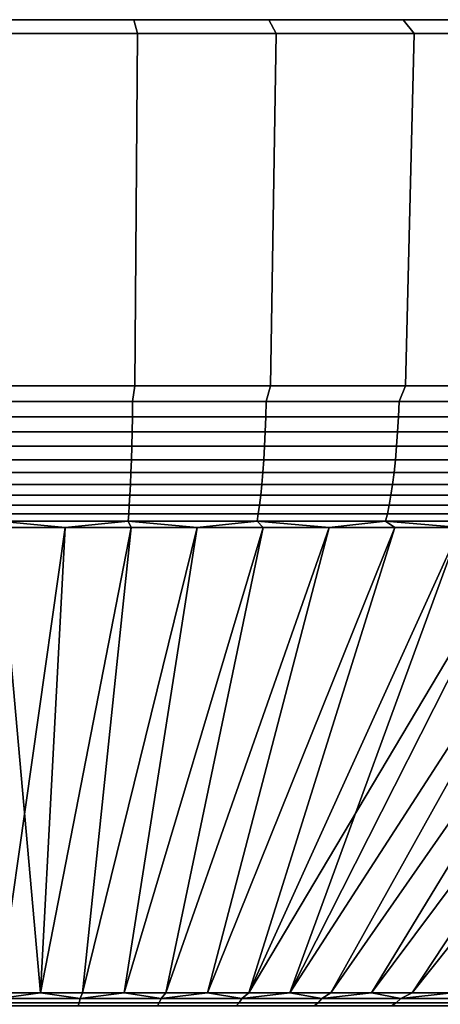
# Model space of a CAD drawing. Header units: metres. Extents: x -109 to 109, y -100 to 58.
# Tile 633 of 642: x 76.73 to 81.27, y 47.84 to 58.5. Entities that reach past the tile are written whole.
import ezdxf

# ---------------------------------------------------------------- set-up
doc = ezdxf.new("R2010")
doc.units = ezdxf.units.M
doc.layers.add('solid_21_062_100_XXX', color=7, linetype='CONTINUOUS')

msp = doc.modelspace()

# ---------------------------------------------------------------- linework, layer by layer
at = {"layer": 'solid_21_062_100_XXX'}
for points in [[(75.038383, 58.5, -31.615538), (76.5, 58.5, 31.649307), (77.961617, 58.5, 31.615538), (76.5, 58.5, -31.649307)], [(79.42025, 58.5, 31.514296), (77.961617, 58.5, -31.615538), (76.5, 58.5, -31.649307), (77.961617, 58.5, 31.615538)], [(78.000931, 58.349998, -32.465324), (76.5, 58.349998, -32.5), (76.5, 58.5, -31.649307), (77.961617, 58.5, -31.615538)], [(76.5, 58.349998, 32.5), (78.000931, 58.349998, 32.465324), (77.961617, 58.5, 31.615538), (76.5, 58.5, 31.649307)], [(80.872543, 58.5, 31.3458), (79.42025, 58.5, -31.514296), (77.961617, 58.5, -31.615538), (79.42025, 58.5, 31.514296)], [(79.498756, 58.349998, -32.361359), (78.000931, 58.349998, -32.465324), (77.961617, 58.5, -31.615538), (79.42025, 58.5, -31.514296)], [(78.000931, 58.349998, 32.465324), (79.498756, 58.349998, 32.361359), (79.42025, 58.5, 31.514296), (77.961617, 58.5, 31.615538)], [(82.315552, 58.5, 31.110416), (80.872543, 58.5, -31.3458), (79.42025, 58.5, -31.514296), (80.872543, 58.5, 31.3458)], [(80.990074, 58.349998, -32.188339), (79.498756, 58.349998, -32.361359), (79.42025, 58.5, -31.514296), (80.872543, 58.5, -31.3458)], [(79.498756, 58.349998, 32.361359), (80.990074, 58.349998, 32.188339), (80.872543, 58.5, 31.3458), (79.42025, 58.5, 31.514296)], [(83.746132, 58.5, 30.80864), (82.315552, 58.5, -31.110416), (80.872543, 58.5, -31.3458), (82.315552, 58.5, 31.110416)], [(82.471848, 58.349998, -31.946629), (80.990074, 58.349998, -32.188339), (80.872543, 58.5, -31.3458), (82.315552, 58.5, -31.110416)], [(80.990074, 58.349998, 32.188339), (82.471848, 58.349998, 31.946629), (82.315552, 58.5, 31.110416), (80.872543, 58.5, 31.3458)], [(78.000931, 58.349998, 32.465324), (76.5, 58.349998, 32.5), (76.5, 54.537159, 31.827694), (77.96991, 54.537159, 31.793732)], [(77.96991, 54.537159, -31.793732), (76.5, 54.537159, -31.827694), (76.5, 58.349998, -32.5), (78.000931, 58.349998, -32.465324)], [(79.436684, 54.537159, -31.691923), (77.96991, 54.537159, -31.793732), (78.000931, 58.349998, -32.465324), (79.498756, 58.349998, -32.361359)], [(77.96991, 54.537159, 31.793732), (79.436684, 54.537159, 31.691921), (79.498756, 58.349998, 32.361359), (78.000931, 58.349998, 32.465324)], [(80.897194, 54.537159, -31.52248), (79.436684, 54.537159, -31.691923), (79.498756, 58.349998, -32.361359), (80.990074, 58.349998, -32.188339)], [(79.436684, 54.537159, 31.691921), (80.897194, 54.537159, 31.52248), (80.990074, 58.349998, 32.188339), (79.498756, 58.349998, 32.361359)], [(82.34832, 54.537159, -31.285767), (80.897194, 54.537159, -31.52248), (80.990074, 58.349998, -32.188339), (82.471848, 58.349998, -31.946629)], [(80.897194, 54.537159, 31.52248), (82.34832, 54.537159, 31.285767), (82.471848, 58.349998, 31.946629), (80.990074, 58.349998, 32.188339)], [(76.5, 54.366817, 31.789928), (77.94693, 54.368504, 31.757435), (77.96991, 54.537159, 31.793732), (76.5, 54.537159, 31.827694)], [(77.94693, 54.368504, -31.757435), (76.5, 54.368504, -31.79038), (76.5, 54.537159, -31.827694), (77.96991, 54.537159, -31.793732)], [(77.94693, 54.368504, -31.757435), (77.96991, 54.537159, -31.793732), (79.436684, 54.537159, -31.691923), (79.390854, 54.368504, -31.658669)], [(77.94693, 54.368504, 31.757435), (79.390854, 54.368504, 31.658669), (79.436684, 54.537159, 31.691921), (77.96991, 54.537159, 31.793732)], [(79.390854, 54.368504, -31.658669), (79.436684, 54.537159, -31.691923), (80.897194, 54.537159, -31.52248), (80.828789, 54.368504, -31.494284)], [(79.390854, 54.368504, 31.658669), (80.828789, 54.368504, 31.494284), (80.897194, 54.537159, 31.52248), (79.436684, 54.537159, 31.691921)], [(80.828789, 54.368504, -31.494284), (80.897194, 54.537159, -31.52248), (82.34832, 54.537159, -31.285767), (82.257751, 54.368504, -31.264622)], [(80.828789, 54.368504, 31.494284), (82.257751, 54.368504, 31.264622), (82.34832, 54.537159, 31.285767), (80.897194, 54.537159, 31.52248)], [(77.94693, 54.368504, 31.757435), (76.5, 54.366817, 31.789928), (76.5, 54.201889, 31.737999), (77.944542, 54.201889, 31.705109)], [(76.5, 54.368504, -31.79038), (77.94693, 54.368504, -31.757435), (77.944542, 54.201889, -31.705109), (76.5, 54.201889, -31.737999)], [(79.390854, 54.368504, 31.658669), (77.94693, 54.368504, 31.757435), (77.944542, 54.201889, 31.705109), (79.386093, 54.201889, 31.606504)], [(77.94693, 54.368504, -31.757435), (79.390854, 54.368504, -31.658669), (79.386093, 54.201889, -31.606504), (77.944542, 54.201889, -31.705109)], [(80.828789, 54.368504, 31.494284), (79.390854, 54.368504, 31.658669), (79.386093, 54.201889, 31.606504), (80.821655, 54.201889, 31.44239)], [(79.390854, 54.368504, -31.658669), (80.828789, 54.368504, -31.494284), (80.821655, 54.201889, -31.44239), (79.386093, 54.201889, -31.606504)], [(82.257751, 54.368504, 31.264622), (80.828789, 54.368504, 31.494284), (80.821655, 54.201889, 31.44239), (82.248268, 54.201889, 31.213106)], [(80.828789, 54.368504, -31.494284), (82.257751, 54.368504, -31.264622), (82.248268, 54.201889, -31.213106), (80.821655, 54.201889, -31.44239)], [(77.944542, 54.201889, 31.705109), (76.5, 54.201889, 31.737999), (76.5, 54.040485, 31.671284), (77.941505, 54.040485, 31.63846)], [(76.5, 54.201889, -31.737999), (77.944542, 54.201889, -31.705109), (77.941505, 54.040485, -31.63846), (76.5, 54.040485, -31.671284)], [(79.386093, 54.201889, 31.606504), (77.944542, 54.201889, 31.705109), (77.941505, 54.040485, 31.63846), (79.38002, 54.040485, 31.540064)], [(77.944542, 54.201889, -31.705109), (79.386093, 54.201889, -31.606504), (79.38002, 54.040485, -31.540064), (77.941505, 54.040485, -31.63846)], [(80.821655, 54.201889, 31.44239), (79.386093, 54.201889, 31.606504), (79.38002, 54.040485, 31.540064), (80.812569, 54.040485, 31.376295)], [(79.386093, 54.201889, -31.606504), (80.821655, 54.201889, -31.44239), (80.812569, 54.040485, -31.376295), (79.38002, 54.040485, -31.540064)], [(82.248268, 54.201889, 31.213106), (80.821655, 54.201889, 31.44239), (80.812569, 54.040485, 31.376295), (82.236183, 54.040485, 31.147493)], [(80.821655, 54.201889, -31.44239), (82.248268, 54.201889, -31.213106), (82.236183, 54.040485, -31.147493), (80.812569, 54.040485, -31.376295)], [(77.941505, 54.040485, 31.63846), (76.5, 54.040485, 31.671284), (76.5, 53.885513, 31.590738), (77.937843, 53.885513, 31.558001)], [(76.5, 54.040485, -31.671284), (77.941505, 54.040485, -31.63846), (77.937843, 53.885513, -31.558001), (76.5, 53.885513, -31.590738)], [(79.38002, 54.040485, 31.540064), (77.941505, 54.040485, 31.63846), (77.937843, 53.885513, 31.558001), (79.372696, 53.885513, 31.459854)], [(77.941505, 54.040485, -31.63846), (79.38002, 54.040485, -31.540064), (79.372696, 53.885513, -31.459854), (77.937843, 53.885513, -31.558001)], [(80.812569, 54.040485, 31.376295), (79.38002, 54.040485, 31.540064), (79.372696, 53.885513, 31.459854), (80.801605, 53.885513, 31.296501)], [(79.38002, 54.040485, -31.540064), (80.812569, 54.040485, -31.376295), (80.801605, 53.885513, -31.296501), (79.372696, 53.885513, -31.459854)], [(82.236183, 54.040485, 31.147493), (80.812569, 54.040485, 31.376295), (80.801605, 53.885513, 31.296501), (82.221596, 53.885513, 31.068281)], [(80.812569, 54.040485, -31.376295), (82.236183, 54.040485, -31.147493), (82.221596, 53.885513, -31.068281), (80.801605, 53.885513, -31.296501)], [(77.937843, 53.885513, 31.558001), (76.5, 53.885513, 31.590738), (76.5, 53.738159, 31.496983), (77.933571, 53.738159, 31.46434)], [(76.5, 53.885513, -31.590738), (77.937843, 53.885513, -31.558001), (77.933571, 53.738159, -31.46434), (76.5, 53.738159, -31.496983)], [(79.372696, 53.885513, 31.459854), (77.937843, 53.885513, 31.558001), (77.933571, 53.738159, 31.46434), (79.364174, 53.738159, 31.366486)], [(77.937843, 53.885513, -31.558001), (79.372696, 53.885513, -31.459854), (79.364174, 53.738159, -31.366486), (77.933571, 53.738159, -31.46434)], [(80.801605, 53.885513, 31.296501), (79.372696, 53.885513, 31.459854), (79.364174, 53.738159, 31.366486), (80.788841, 53.738159, 31.203617)], [(79.372696, 53.885513, -31.459854), (80.801605, 53.885513, -31.296501), (80.788841, 53.738159, -31.203617), (79.364174, 53.738159, -31.366486)], [(82.221596, 53.885513, 31.068281), (80.801605, 53.885513, 31.296501), (80.788841, 53.738159, 31.203617), (82.204613, 53.738159, 30.976076)], [(80.801605, 53.885513, -31.296501), (82.221596, 53.885513, -31.068281), (82.204613, 53.738159, -30.976076), (80.788841, 53.738159, -31.203617)], [(77.933571, 53.738159, 31.46434), (76.5, 53.738159, 31.496983), (76.5, 53.599548, 31.390728), (77.928734, 53.599548, 31.358196)], [(76.5, 53.738159, -31.496983), (77.933571, 53.738159, -31.46434), (77.928734, 53.599548, -31.358196), (76.5, 53.599548, -31.390728)], [(79.364174, 53.738159, 31.366486), (77.933571, 53.738159, 31.46434), (77.928734, 53.599548, 31.358196), (79.354515, 53.599548, 31.26067)], [(77.933571, 53.738159, -31.46434), (79.364174, 53.738159, -31.366486), (79.354515, 53.599548, -31.26067), (77.928734, 53.599548, -31.358196)], [(80.788841, 53.738159, 31.203617), (79.364174, 53.738159, 31.366486), (79.354515, 53.599548, 31.26067), (80.774368, 53.599548, 31.098352)], [(79.364174, 53.738159, -31.366486), (80.788841, 53.738159, -31.203617), (80.774368, 53.599548, -31.098352), (79.354515, 53.599548, -31.26067)], [(82.204613, 53.738159, 30.976076), (80.788841, 53.738159, 31.203617), (80.774368, 53.599548, 31.098352), (82.185371, 53.599548, 30.871578)], [(80.788841, 53.738159, -31.203617), (82.204613, 53.738159, -30.976076), (82.185371, 53.599548, -30.871578), (80.774368, 53.599548, -31.098352)], [(77.928734, 53.599548, 31.358196), (76.5, 53.599548, 31.390728), (76.5, 53.470734, 31.272785), (77.92337, 53.470734, 31.240376)], [(76.5, 53.599548, -31.390728), (77.928734, 53.599548, -31.358196), (77.92337, 53.470734, -31.240376), (76.5, 53.470734, -31.272785)], [(79.354515, 53.599548, 31.26067), (77.928734, 53.599548, 31.358196), (77.92337, 53.470734, 31.240376), (79.343788, 53.470734, 31.143217)], [(77.928734, 53.599548, -31.358196), (79.354515, 53.599548, -31.26067), (79.343788, 53.470734, -31.143217), (77.92337, 53.470734, -31.240376)], [(80.774368, 53.599548, 31.098352), (79.354515, 53.599548, 31.26067), (79.343788, 53.470734, 31.143217), (80.758308, 53.470734, 30.981508)], [(79.354515, 53.599548, -31.26067), (80.774368, 53.599548, -31.098352), (80.758308, 53.470734, -30.981508), (79.343788, 53.470734, -31.143217)], [(82.185371, 53.599548, 30.871578), (80.774368, 53.599548, 31.098352), (80.758308, 53.470734, 30.981508), (82.164009, 53.470734, 30.755587)], [(80.774368, 53.599548, -31.098352), (82.185371, 53.599548, -30.871578), (82.164009, 53.470734, -30.755587), (80.758308, 53.470734, -30.981508)], [(77.92337, 53.470734, 31.240376), (76.5, 53.470734, 31.272785), (76.5, 53.352703, 31.144054), (77.917511, 53.352703, 31.111778)], [(76.5, 53.470734, -31.272785), (77.92337, 53.470734, -31.240376), (77.917511, 53.352703, -31.111778), (76.5, 53.352703, -31.144054)], [(79.343788, 53.470734, 31.143217), (77.92337, 53.470734, 31.240376), (77.917511, 53.352703, 31.111778), (79.332077, 53.352703, 31.015018)], [(77.92337, 53.470734, -31.240376), (79.343788, 53.470734, -31.143217), (79.332077, 53.352703, -31.015018), (77.917511, 53.352703, -31.111778)], [(80.758308, 53.470734, 30.981508), (79.343788, 53.470734, 31.143217), (79.332077, 53.352703, 31.015018), (80.740784, 53.352703, 30.853977)], [(79.343788, 53.470734, -31.143217), (80.758308, 53.470734, -30.981508), (80.740784, 53.352703, -30.853977), (79.332077, 53.352703, -31.015018)], [(82.164009, 53.470734, 30.755587), (80.758308, 53.470734, 30.981508), (80.740784, 53.352703, 30.853977), (82.140694, 53.352703, 30.628984)], [(80.758308, 53.470734, -30.981508), (82.164009, 53.470734, -30.755587), (82.140694, 53.352703, -30.628984), (80.740784, 53.352703, -30.853977)], [(77.917511, 53.352703, 31.111778), (76.5, 53.352703, 31.144054), (76.5, 53.246349, 31.005516), (77.911201, 53.246349, 30.973385)], [(76.5, 53.352703, -31.144054), (77.917511, 53.352703, -31.111778), (77.911201, 53.246349, -30.973385), (76.5, 53.246349, -31.005516)], [(79.332077, 53.352703, 31.015018), (77.917511, 53.352703, 31.111778), (77.911201, 53.246349, 30.973385), (79.319481, 53.246349, 30.877056)], [(77.917511, 53.352703, -31.111778), (79.332077, 53.352703, -31.015018), (79.319481, 53.246349, -30.877056), (77.911201, 53.246349, -30.973385)], [(80.740784, 53.352703, 30.853977), (79.332077, 53.352703, 31.015018), (79.319481, 53.246349, 30.877056), (80.721916, 53.246349, 30.71673)], [(79.332077, 53.352703, -31.015018), (80.740784, 53.352703, -30.853977), (80.721916, 53.246349, -30.71673), (79.319481, 53.246349, -30.877056)], [(82.140694, 53.352703, 30.628984), (80.740784, 53.352703, 30.853977), (80.721916, 53.246349, 30.71673), (82.115601, 53.246349, 30.492739)], [(80.740784, 53.352703, -30.853977), (82.140694, 53.352703, -30.628984), (82.115601, 53.246349, -30.492739), (80.721916, 53.246349, -30.71673)], [(77.911201, 53.246349, 30.973385), (76.5, 53.246349, 31.005516), (76.5, 53.152493, 30.858229), (77.904503, 53.152493, 30.82625)], [(76.5, 53.246349, -31.005516), (77.911201, 53.246349, -30.973385), (77.904503, 53.152493, -30.82625), (76.5, 53.152493, -30.858229)], [(79.319481, 53.246349, 30.877056), (77.911201, 53.246349, 30.973385), (77.904503, 53.152493, 30.82625), (79.306091, 53.152493, 30.730379)], [(77.911201, 53.246349, -30.973385), (79.319481, 53.246349, -30.877056), (79.306091, 53.152493, -30.730379), (77.904503, 53.152493, -30.82625)], [(80.721916, 53.246349, 30.71673), (79.319481, 53.246349, 30.877056), (79.306091, 53.152493, 30.730379), (80.701859, 53.152493, 30.570814)], [(79.319481, 53.246349, -30.877056), (80.721916, 53.246349, -30.71673), (80.701859, 53.152493, -30.570814), (79.306091, 53.152493, -30.730379)], [(82.115601, 53.246349, 30.492739), (80.721916, 53.246349, 30.71673), (80.701859, 53.152493, 30.570814), (82.088928, 53.152493, 30.347887)], [(80.721916, 53.246349, -30.71673), (82.115601, 53.246349, -30.492739), (82.088928, 53.152493, -30.347887), (80.701859, 53.152493, -30.570814)], [(77.904503, 53.152493, 30.82625), (76.5, 53.152493, 30.858229), (76.5, 53.071838, 30.703314), (77.897446, 53.071838, 30.671495)], [(76.5, 53.152493, -30.858229), (77.904503, 53.152493, -30.82625), (77.897446, 53.071838, -30.671495), (76.5, 53.071838, -30.703314)], [(76.5, 53.071838, -30.703314), (77.897446, 53.071838, -30.671495), (77.215958, 53.00507, -30.533726), (76.5, 53.00507, -30.542118)], [(76.5, 53.071838, 30.703314), (76.5, 53.00507, 30.542118), (77.215965, 53.00507, 30.533726)], [(77.897446, 53.071838, 30.671495), (76.5, 53.071838, 30.703314), (77.215965, 53.00507, 30.533726)], [(77.897446, 53.071838, -30.671495), (77.931519, 53.00507, -30.508551), (77.215958, 53.00507, -30.533726)], [(77.897446, 53.071838, 30.671495), (77.215965, 53.00507, 30.533726), (77.931534, 53.00507, 30.508551)], [(79.306091, 53.152493, 30.730379), (77.904503, 53.152493, 30.82625), (77.897446, 53.071838, 30.671495), (79.292, 53.071838, 30.576105)], [(77.904503, 53.152493, -30.82625), (79.306091, 53.152493, -30.730379), (79.292, 53.071838, -30.576105), (77.897446, 53.071838, -30.671495)], [(77.897446, 53.071838, 30.671495), (77.931534, 53.00507, 30.508551), (78.646324, 53.00507, 30.466608)], [(79.292, 53.071838, 30.576105), (77.897446, 53.071838, 30.671495), (78.646324, 53.00507, 30.466608)], [(77.897446, 53.071838, -30.671495), (79.292, 53.071838, -30.576105), (78.646309, 53.00507, -30.46661), (77.931519, 53.00507, -30.508551)], [(79.292, 53.071838, -30.576105), (79.359924, 53.00507, -30.407923), (78.646309, 53.00507, -30.46661)], [(79.292, 53.071838, 30.576105), (78.646324, 53.00507, 30.466608), (79.359947, 53.00507, 30.407921)], [(80.701859, 53.152493, 30.570814), (79.306091, 53.152493, 30.730379), (79.292, 53.071838, 30.576105), (80.680771, 53.071838, 30.417341)], [(79.306091, 53.152493, -30.730379), (80.701859, 53.152493, -30.570814), (80.680771, 53.071838, -30.417341), (79.292, 53.071838, -30.576105)], [(79.292, 53.071838, 30.576105), (79.359947, 53.00507, 30.407921), (80.071991, 53.00507, 30.332521)], [(80.680771, 53.071838, 30.417341), (79.292, 53.071838, 30.576105), (80.071991, 53.00507, 30.332521)], [(79.292, 53.071838, -30.576105), (80.680771, 53.071838, -30.417341), (80.071968, 53.00507, -30.332523), (79.359924, 53.00507, -30.407923)], [(80.680771, 53.071838, -30.417341), (80.782059, 53.00507, -30.240452), (80.071968, 53.00507, -30.332523)], [(80.680771, 53.071838, 30.417341), (80.071991, 53.00507, 30.332521), (80.782082, 53.00507, 30.24045)], [(82.088928, 53.152493, 30.347887), (80.701859, 53.152493, 30.570814), (80.680771, 53.071838, 30.417341), (82.060867, 53.071838, 30.195534)], [(80.701859, 53.152493, -30.570814), (82.088928, 53.152493, -30.347887), (82.060867, 53.071838, -30.195534), (80.680771, 53.071838, -30.417341)], [(80.680771, 53.071838, 30.417341), (80.782082, 53.00507, 30.24045), (81.489815, 53.00507, 30.131756)], [(82.060867, 53.071838, 30.195534), (80.680771, 53.071838, 30.417341), (81.489815, 53.00507, 30.131756)], [(80.680771, 53.071838, -30.417341), (82.060867, 53.071838, -30.195534), (81.489792, 53.00507, -30.13176), (80.782059, 53.00507, -30.240452)], [(76.952354, 47.968861, 16.699123), (76.5, 53.00507, 30.542118), (75.784042, 53.00507, 30.533726), (76.5, 47.968861, 16.705248)], [(77.215958, 53.00507, -30.533726), (76.5, 47.968861, -16.705248), (76.047646, 47.968861, -16.699123), (76.5, 53.00507, -30.542118)], [(77.931519, 53.00507, -30.508551), (76.952354, 47.968861, -16.699123), (76.5, 47.968861, -16.705248), (77.215958, 53.00507, -30.533726)], [(77.215965, 53.00507, 30.533726), (76.5, 53.00507, 30.542118), (76.952354, 47.968861, 16.699123)], [(78.646309, 53.00507, -30.46661), (77.404373, 47.968861, -16.68075), (76.952354, 47.968861, -16.699123), (77.931519, 53.00507, -30.508551)], [(77.215965, 53.00507, 30.533726), (76.952354, 47.968861, 16.699123), (77.404388, 47.968861, 16.68075), (77.931534, 53.00507, 30.508551)], [(79.359924, 53.00507, -30.407923), (77.855743, 47.968861, -16.650145), (77.404373, 47.968861, -16.68075), (78.646309, 53.00507, -30.46661)], [(77.931534, 53.00507, 30.508551), (77.404388, 47.968861, 16.68075), (77.855751, 47.968861, 16.650143), (78.646324, 53.00507, 30.466608)], [(80.071968, 53.00507, -30.332523), (78.306114, 47.968861, -16.607327), (77.855743, 47.968861, -16.650145), (79.359924, 53.00507, -30.407923)], [(78.646324, 53.00507, 30.466608), (77.855751, 47.968861, 16.650143), (78.306129, 47.968861, 16.607325), (79.359947, 53.00507, 30.407921)], [(80.782059, 53.00507, -30.240452), (78.755165, 47.968861, -16.552328), (78.306114, 47.968861, -16.607327), (80.071968, 53.00507, -30.332523)], [(79.359947, 53.00507, 30.407921), (78.306129, 47.968861, 16.607325), (78.755188, 47.968861, 16.552326), (80.071991, 53.00507, 30.332521)], [(81.489792, 53.00507, -30.13176), (79.202568, 47.968861, -16.485189), (78.755165, 47.968861, -16.552328), (80.782059, 53.00507, -30.240452)], [(80.071991, 53.00507, 30.332521), (78.755188, 47.968861, 16.552326), (79.202591, 47.968861, 16.485186), (80.782082, 53.00507, 30.24045)], [(82.89666, 53.00507, -29.864758), (79.647995, 47.968861, -16.405958), (79.202568, 47.968861, -16.485189), (82.194794, 53.00507, -30.006504)], [(81.489792, 53.00507, -30.13176), (82.194794, 53.00507, -30.006504), (79.202568, 47.968861, -16.485189)], [(80.782082, 53.00507, 30.24045), (79.202591, 47.968861, 16.485186), (79.64801, 47.968861, 16.405956), (81.489815, 53.00507, 30.131756)], [(83.595016, 53.00507, -29.706594), (80.09111, 47.968861, -16.314695), (79.647995, 47.968861, -16.405958), (82.89666, 53.00507, -29.864758)], [(82.194817, 53.00507, 30.0065), (79.64801, 47.968861, 16.405956), (80.091125, 47.968861, 16.314692), (82.896683, 53.00507, 29.864752)], [(82.194817, 53.00507, 30.0065), (81.489815, 53.00507, 30.131756), (79.64801, 47.968861, 16.405956)], [(84.289467, 53.00507, -29.532103), (80.531593, 47.968861, -16.211466), (80.09111, 47.968861, -16.314695), (83.595016, 53.00507, -29.706594)], [(82.896683, 53.00507, 29.864752), (80.091125, 47.968861, 16.314692), (80.531601, 47.968861, 16.211462), (83.595032, 53.00507, 29.706589)], [(84.979645, 53.00507, -29.341381), (80.969116, 47.968861, -16.096346), (80.531593, 47.968861, -16.211466), (84.289467, 53.00507, -29.532103)], [(83.595032, 53.00507, 29.706589), (80.531601, 47.968861, 16.211462), (80.969124, 47.968861, 16.096342), (84.28949, 53.00507, 29.532099)], [(85.665154, 53.00507, -29.134531), (81.403358, 47.968861, -15.96942), (80.969116, 47.968861, -16.096346), (84.979645, 53.00507, -29.341381)], [(84.28949, 53.00507, 29.532099), (80.969124, 47.968861, 16.096342), (81.403374, 47.968861, 15.969417), (84.97966, 53.00507, 29.341375)], [(76.5, 47.90863, 16.519941), (77.379227, 47.90863, 16.496527), (76.952354, 47.968861, 16.699123), (76.5, 47.968861, 16.705248)], [(76.5, 47.90863, -16.519941), (76.5, 47.968861, -16.705248), (76.952354, 47.968861, -16.699123)], [(76.5, 47.90863, -16.519941), (76.952354, 47.968861, -16.699123), (77.379227, 47.90863, -16.496527)], [(77.379227, 47.90863, -16.496527), (76.952354, 47.968861, -16.699123), (77.404373, 47.968861, -16.68075)], [(77.379227, 47.90863, 16.496527), (77.404388, 47.968861, 16.68075), (76.952354, 47.968861, 16.699123)], [(77.379227, 47.90863, -16.496527), (77.404373, 47.968861, -16.68075), (77.855743, 47.968861, -16.650145)], [(77.379227, 47.90863, -16.496527), (77.855743, 47.968861, -16.650145), (78.255959, 47.90863, -16.426352)], [(77.379227, 47.90863, 16.496527), (78.255959, 47.90863, 16.426352), (77.855751, 47.968861, 16.650143), (77.404388, 47.968861, 16.68075)], [(78.255959, 47.90863, -16.426352), (77.855743, 47.968861, -16.650145), (78.306114, 47.968861, -16.607327)], [(78.255959, 47.90863, 16.426352), (78.306129, 47.968861, 16.607325), (77.855751, 47.968861, 16.650143)], [(78.255959, 47.90863, -16.426352), (78.306114, 47.968861, -16.607327), (78.755165, 47.968861, -16.552328)], [(78.255959, 47.90863, -16.426352), (78.755165, 47.968861, -16.552328), (79.127716, 47.90863, -16.309614)], [(78.255959, 47.90863, 16.426352), (79.127716, 47.90863, 16.309614), (78.755188, 47.968861, 16.552326), (78.306129, 47.968861, 16.607325)], [(79.127716, 47.90863, -16.309614), (78.755165, 47.968861, -16.552328), (79.202568, 47.968861, -16.485189)], [(79.127716, 47.90863, 16.309614), (79.202591, 47.968861, 16.485186), (78.755188, 47.968861, 16.552326)], [(79.127716, 47.90863, -16.309614), (79.202568, 47.968861, -16.485189), (79.647995, 47.968861, -16.405958)], [(79.127716, 47.90863, -16.309614), (79.647995, 47.968861, -16.405958), (79.992027, 47.90863, -16.146646)], [(79.127716, 47.90863, 16.309614), (79.992027, 47.90863, 16.146646), (79.64801, 47.968861, 16.405956), (79.202591, 47.968861, 16.485186)], [(79.992027, 47.90863, -16.146646), (79.647995, 47.968861, -16.405958), (80.09111, 47.968861, -16.314695)], [(79.992027, 47.90863, 16.146646), (80.091125, 47.968861, 16.314692), (79.64801, 47.968861, 16.405956)], [(79.992027, 47.90863, -16.146646), (80.09111, 47.968861, -16.314695), (80.531593, 47.968861, -16.211466)], [(79.992027, 47.90863, -16.146646), (80.531593, 47.968861, -16.211466), (80.846436, 47.90863, -15.937908)], [(79.992027, 47.90863, 16.146646), (80.846436, 47.90863, 15.937908), (80.531601, 47.968861, 16.211462), (80.091125, 47.968861, 16.314692)], [(80.846436, 47.90863, -15.937908), (80.531593, 47.968861, -16.211466), (80.969116, 47.968861, -16.096346)], [(80.846436, 47.90863, 15.937908), (80.969124, 47.968861, 16.096342), (80.531601, 47.968861, 16.211462)], [(80.846436, 47.90863, -15.937908), (80.969116, 47.968861, -16.096346), (81.403358, 47.968861, -15.96942)], [(80.846436, 47.90863, -15.937908), (81.403358, 47.968861, -15.96942), (81.68853, 47.90863, -15.683992)], [(80.846436, 47.90863, 15.937908), (81.68853, 47.90863, 15.683992), (81.403374, 47.968861, 15.969417), (80.969124, 47.968861, 16.096342)], [(77.379227, 47.90863, 16.496527), (76.5, 47.90863, 16.519941), (76.5, 47.861267, 16.330128), (77.369125, 47.861267, 16.306982)], [(76.5, 47.90863, -16.519941), (77.379227, 47.90863, -16.496527), (77.369125, 47.861267, -16.306982), (76.5, 47.861267, -16.330128)], [(77.369125, 47.861267, 16.306982), (76.5, 47.861267, 16.330128), (76.5, 47.827278, 16.13747), (77.358871, 47.827278, 16.114599)], [(76.5, 47.861267, -16.330128), (77.369125, 47.861267, -16.306982), (77.358871, 47.827278, -16.114599), (76.5, 47.827278, -16.13747)], [(78.235786, 47.861267, 16.237614), (77.369125, 47.861267, 16.306982), (77.358871, 47.827278, 16.114599), (78.215309, 47.827278, 16.046049)], [(77.369125, 47.861267, -16.306982), (78.235786, 47.861267, -16.237614), (78.215309, 47.827278, -16.046049), (77.358871, 47.827278, -16.114599)], [(78.255959, 47.90863, 16.426352), (77.379227, 47.90863, 16.496527), (77.369125, 47.861267, 16.306982), (78.235786, 47.861267, 16.237614)], [(77.379227, 47.90863, -16.496527), (78.255959, 47.90863, -16.426352), (78.235786, 47.861267, -16.237614), (77.369125, 47.861267, -16.306982)], [(79.097527, 47.861267, 16.122217), (78.235786, 47.861267, 16.237614), (78.215309, 47.827278, 16.046049), (79.066879, 47.827278, 15.932014)], [(78.235786, 47.861267, -16.237614), (79.097527, 47.861267, -16.122217), (79.066879, 47.827278, -15.932014), (78.215309, 47.827278, -16.046049)], [(79.127716, 47.90863, 16.309614), (78.255959, 47.90863, 16.426352), (78.235786, 47.861267, 16.237614), (79.097527, 47.861267, 16.122217)], [(78.255959, 47.90863, -16.426352), (79.127716, 47.90863, -16.309614), (79.097527, 47.861267, -16.122217), (78.235786, 47.861267, -16.237614)], [(79.951904, 47.861267, 15.961122), (79.097527, 47.861267, 16.122217), (79.066879, 47.827278, 15.932014), (79.911179, 47.827278, 15.772819)], [(79.097527, 47.861267, -16.122217), (79.951904, 47.861267, -15.961122), (79.911179, 47.827278, -15.772819), (79.066879, 47.827278, -15.932014)], [(79.992027, 47.90863, 16.146646), (79.127716, 47.90863, 16.309614), (79.097527, 47.861267, 16.122217), (79.951904, 47.861267, 15.961122)], [(79.127716, 47.90863, -16.309614), (79.992027, 47.90863, -16.146646), (79.951904, 47.861267, -15.961122), (79.097527, 47.861267, -16.122217)], [(80.796501, 47.861267, 15.754783), (79.951904, 47.861267, 15.961122), (79.911179, 47.827278, 15.772819), (80.745811, 47.827278, 15.568913)], [(79.951904, 47.861267, -15.961122), (80.796501, 47.861267, -15.754783), (80.745811, 47.827278, -15.568913), (79.911179, 47.827278, -15.772819)], [(80.846436, 47.90863, 15.937908), (79.992027, 47.90863, 16.146646), (79.951904, 47.861267, 15.961122), (80.796501, 47.861267, 15.754783)], [(79.992027, 47.90863, -16.146646), (80.846436, 47.90863, -15.937908), (80.796501, 47.861267, -15.754783), (79.951904, 47.861267, -15.961122)], [(81.628914, 47.861267, 15.503784), (80.796501, 47.861267, 15.754783), (80.745811, 47.827278, 15.568913), (81.568405, 47.827278, 15.320876)], [(80.796501, 47.861267, -15.754783), (81.628914, 47.861267, -15.503784), (81.568405, 47.827278, -15.320876), (80.745811, 47.827278, -15.568913)], [(81.68853, 47.90863, 15.683992), (80.846436, 47.90863, 15.937908), (80.796501, 47.861267, 15.754783), (81.628914, 47.861267, 15.503784)], [(80.846436, 47.90863, -15.937908), (81.68853, 47.90863, -15.683992), (81.628914, 47.861267, -15.503784), (80.796501, 47.861267, -15.754783)]]:
    msp.add_3dface(points, dxfattribs=at)

doc.saveas('drawing.dxf')
